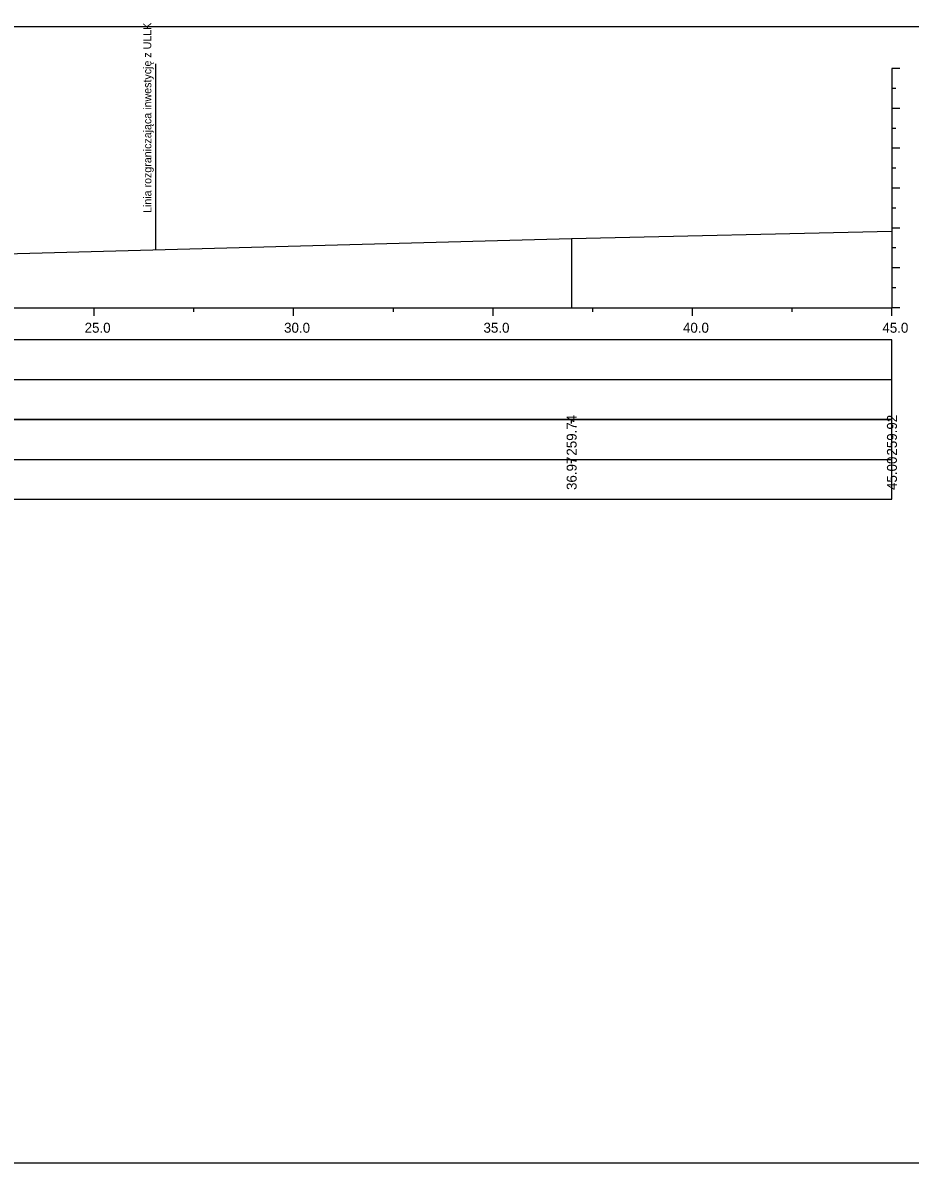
# Model space of a CAD drawing. Extents: x 6516023 to 6560129, y 5513077 to 5529206.
# Drawn here: x 6517789.17 to 6517811.42, y 5514518.16 to 5514546.75 of the extents above; entities that cross this region are included whole.
import ezdxf

# ---------------------------------------------------------------- set-up
doc = ezdxf.new("R2010")
doc.units = 0
for name, color, linetype in [('TOR_PRZEK_P-tabelka istniejace', 7, 'Continuous'), ('TOR_PRZEK_P-tabelka projektowane', 7, 'Continuous'), ('TOR_PRZEK_P-teren istniejacy', 7, 'Continuous'), ('TOR_PRZEK_P-uklad odniesienia', 7, 'Continuous'), ('TOR_PS_T-granica PKP-projektowana', 7, 'Continuous'), ('TOR_RAMKI-ramka+tabelka 1', 7, 'Continuous')]:
    doc.layers.add(name, color=color, linetype=linetype)

msp = doc.modelspace()

# ---------------------------------------------------------------- linework, layer by layer
at = {"layer": 'TOR_PRZEK_P-tabelka istniejace'}
for p, q in [((6517802.933, 5514536.706), (6517802.933, 5514536.806)), ((6517810.963, 5514536.706), (6517810.963, 5514536.806)), ((6517727.163, 5514535.806), (6517810.963, 5514535.806)), ((6517802.933, 5514535.706), (6517802.933, 5514535.806)), ((6517810.963, 5514535.706), (6517810.963, 5514535.806))]:
    msp.add_line(p, q, dxfattribs=at)
for points in [[(6517810.963, 5514541.526), (6517810.963, 5514539.806), (6517810.963, 5514539.676), (6517810.963, 5514539.606)], [(6517802.933, 5514541.348), (6517802.933, 5514539.806), (6517802.933, 5514539.676), (6517802.933, 5514539.606)]]:
    msp.add_lwpolyline(points, dxfattribs=at)
msp.add_lwpolyline([(6517727.163, 5514536.806), (6517727.163, 5514534.806), (6517810.963, 5514534.806), (6517810.963, 5514536.806)], close=True, dxfattribs=at)
at = {"layer": 'TOR_PRZEK_P-tabelka projektowane'}
msp.add_line((6517727.163, 5514537.806), (6517810.963, 5514537.806), dxfattribs=at)
msp.add_lwpolyline([(6517727.163, 5514538.806), (6517727.163, 5514536.806), (6517810.963, 5514536.806), (6517810.963, 5514538.806)], close=True, dxfattribs=at)
at = {"layer": 'TOR_PRZEK_P-teren istniejacy'}
msp.add_lwpolyline([(6517787.798, 5514540.933), (6517802.933, 5514541.348), (6517810.963, 5514541.526)], dxfattribs=at)
at = {"layer": 'TOR_PRZEK_P-uklad odniesienia'}
for p, q in [((6517810.963, 5514545.606), (6517810.963, 5514539.606)), ((6517811.163, 5514545.606), (6517810.963, 5514545.606)), ((6517811.063, 5514545.106), (6517810.963, 5514545.106)), ((6517811.163, 5514544.606), (6517810.963, 5514544.606)), ((6517811.063, 5514544.106), (6517810.963, 5514544.106)), ((6517811.163, 5514543.606), (6517810.963, 5514543.606)), ((6517811.063, 5514543.106), (6517810.963, 5514543.106)), ((6517811.163, 5514542.606), (6517810.963, 5514542.606)), ((6517811.063, 5514542.106), (6517810.963, 5514542.106)), ((6517811.163, 5514541.606), (6517810.963, 5514541.606)), ((6517811.063, 5514541.106), (6517810.963, 5514541.106)), ((6517811.163, 5514540.606), (6517810.963, 5514540.606)), ((6517811.063, 5514540.106), (6517810.963, 5514540.106)), ((6517730.963, 5514539.606), (6517810.963, 5514539.606)), ((6517790.963, 5514539.406), (6517790.963, 5514539.606)), ((6517793.463, 5514539.506), (6517793.463, 5514539.606)), ((6517795.963, 5514539.406), (6517795.963, 5514539.606)), ((6517798.463, 5514539.506), (6517798.463, 5514539.606)), ((6517800.963, 5514539.406), (6517800.963, 5514539.606)), ((6517803.463, 5514539.506), (6517803.463, 5514539.606)), ((6517805.963, 5514539.406), (6517805.963, 5514539.606)), ((6517808.463, 5514539.506), (6517808.463, 5514539.606)), ((6517810.963, 5514539.406), (6517810.963, 5514539.606)), ((6517811.163, 5514539.606), (6517810.963, 5514539.606))]:
    msp.add_line(p, q, dxfattribs=at)
at = {"layer": 'TOR_PS_T-granica PKP-projektowana'}
msp.add_line((6517792.508, 5514541.062), (6517792.508, 5514545.72), dxfattribs=at)
at = {"layer": 'TOR_RAMKI-ramka+tabelka 1'}
msp.add_lwpolyline([(6517724.513, 5514546.656), (6517972.013, 5514546.656), (6517972.013, 5514518.156), (6517724.513, 5514518.156)], close=True, dxfattribs=at)

# ---------------------------------------------------------------- texts
at = {"layer": 'TOR_PRZEK_P-tabelka istniejace'}
for s, p in [('259.74', (6517803.058, 5514535.899)), ('259.92', (6517811.088, 5514535.9)), ('36.97', (6517803.058, 5514535.038)), ('45.00', (6517811.088, 5514535.038))]:
    msp.add_text(s, height=0.25, rotation=90, dxfattribs=at).set_placement(p)
at = {"layer": 'TOR_PRZEK_P-uklad odniesienia'}
for s, p in [('25.0', (6517790.724, 5514538.981)), ('30.0', (6517795.724, 5514538.981)), ('35.0', (6517800.724, 5514538.981)), ('40.0', (6517805.724, 5514538.981)), ('45.0', (6517810.724, 5514538.981))]:
    msp.add_text(s, height=0.25, dxfattribs=at).set_placement(p)
at = {"layer": 'TOR_PS_T-granica PKP-projektowana'}
msp.add_text('Linia rozgraniczająca inwestycję z ULLK', height=0.2, rotation=90.0511, dxfattribs=at).set_placement((6517792.398, 5514541.984))

doc.saveas('drawing.dxf')
